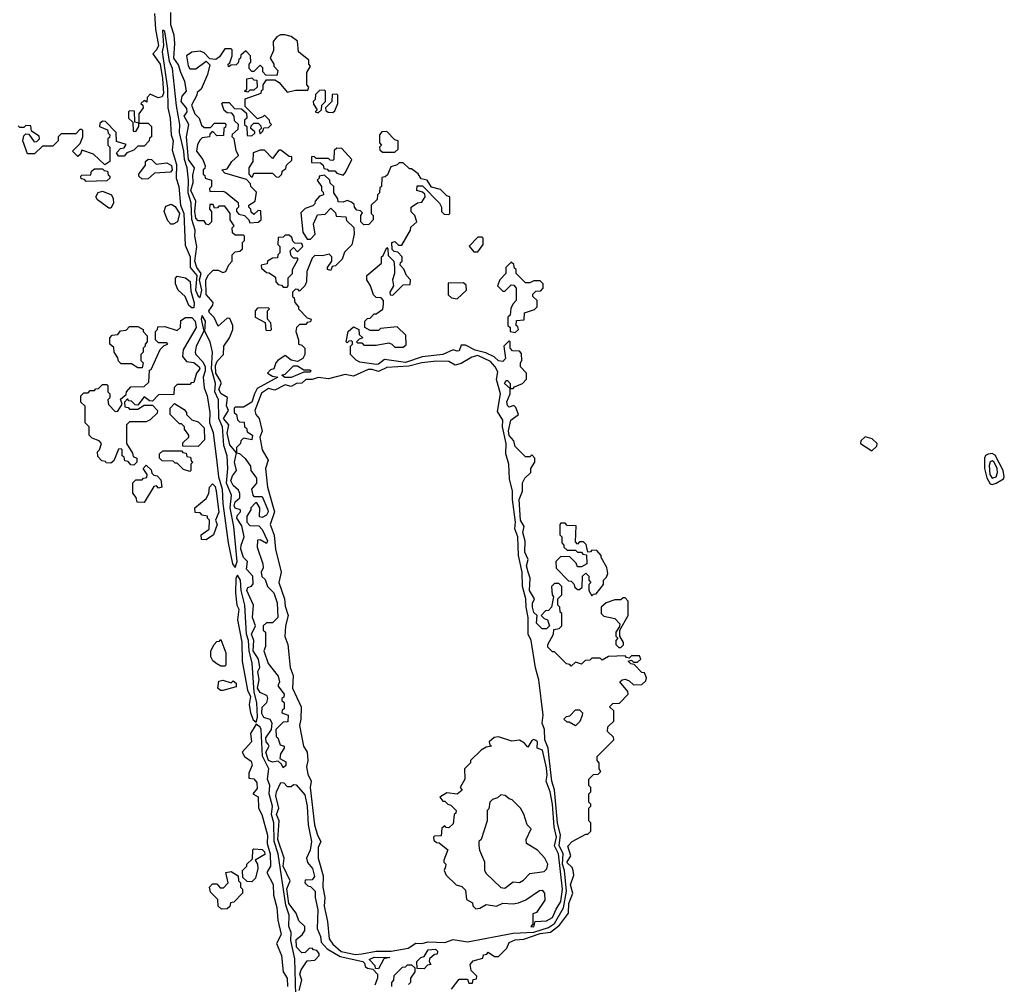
# Model space of a CAD drawing. Extents: x 2889633 to 3052318, y 540750 to 918690.
# Tile 270 of 656: x 2955305 to 2960054, y 714266 to 718920. Entities that reach past the tile are written whole.
import ezdxf

# ---------------------------------------------------------------- set-up
doc = ezdxf.new("R2010")
doc.units = 0

msp = doc.modelspace()

# ---------------------------------------------------------------- linework, layer by layer
at = {"layer": '0CON02XD'}
for points in [[(2955955, 718950), (2955960, 718875), (2955974.4, 718795), (2955965.5, 718774.5), (2955947.5, 718755), (2955981.9, 718705), (2955994.4, 718635.6), (2955998.1, 718565), (2955991.7, 718548.3), (2955973.6, 718543.6), (2955935, 718560), (2955920, 718545), (2955918.3, 718521.7), (2955905, 718530), (2955890, 718515), (2955898.3, 718508.3), (2955900, 718495), (2955880, 718465), (2955880, 718420), (2955925, 718420), (2955940, 718405), (2955940, 718355), (2955931.7, 718348.3), (2955930, 718335), (2955905, 718310), (2955875, 718310), (2955855, 718290), (2955821.7, 718278.3), (2955808.3, 718261.7), (2955781.7, 718261.7), (2955771.7, 718278.3), (2955791.7, 718298.3), (2955808.3, 718301.7), (2955818.3, 718318.3), (2955771.7, 718331.7), (2955770, 718375), (2955718.3, 718428.3), (2955705, 718430), (2955691.7, 718418.3), (2955690, 718405), (2955728.3, 718388.3), (2955731.7, 718371.7), (2955740, 718365), (2955738.3, 718351.7), (2955730, 718345), (2955730, 718315), (2955740, 718305), (2955740, 718235), (2955715, 718220), (2955661.7, 718271.7), (2955605, 718290), (2955598.3, 718271.7), (2955585, 718260), (2955560, 718285), (2955597, 718323), (2955610, 718355), (2955610, 718385), (2955605, 718390), (2955595, 718390), (2955575, 718370), (2955505, 718370), (2955490, 718355), (2955490, 718335), (2955465, 718310), (2955415, 718310), (2955377, 718273), (2955343, 718273), (2955320, 718335), (2955325, 718360), (2955335, 718370), (2955348.3, 718368.3), (2955375, 718330), (2955388.3, 718331.7), (2955400, 718345), (2955398.3, 718358.3), (2955361.7, 718381.7), (2955358.3, 718408.3), (2955335, 718410), (2955325, 718400), (2955305, 718400), (2955298.3, 718408.3)], [(2957030, 718075), (2957028.3, 718051.7), (2957000, 718025), (2957000, 717985), (2957010, 717975), (2957010, 717955), (2956988.3, 717931.7), (2956965, 717930), (2956950, 717945), (2956950, 717975), (2956958.3, 717988.3), (2956948.3, 717998.3), (2956931.7, 718001.7), (2956920, 718015), (2956918.3, 718028.3), (2956905, 718040), (2956885, 718047.5), (2956865, 718040), (2956841.7, 718041.7), (2956840, 718055), (2956820, 718085), (2956820, 718115), (2956801.7, 718131.7), (2956800, 718145), (2956775, 718170), (2956750, 718165), (2956750, 718155), (2956740, 718145), (2956760, 718115), (2956760, 718095), (2956768.3, 718088.3), (2956770, 718075), (2956751.7, 718068.3), (2956730, 718045), (2956728.3, 718031.7), (2956718.3, 718021.7), (2956681.7, 718008.3), (2956661.7, 717988.3), (2956670, 717895), (2956691.7, 717861.7), (2956708.3, 717861.7), (2956730, 717885), (2956722.5, 717935), (2956741.7, 717978.3), (2956778.3, 717981.7), (2956805, 718010), (2956828.3, 717988.3), (2956831.7, 717971.7), (2956878.3, 717968.3), (2956881.7, 717951.7), (2956917, 717917), (2956917.5, 717885), (2956907, 717833), (2956871.7, 717798.3), (2956860, 717765), (2956828.3, 717731.7), (2956811.7, 717728.3), (2956805, 717710), (2956790, 717715), (2956790, 717725), (2956810, 717755), (2956810, 717775), (2956798.3, 717788.3), (2956765, 717780), (2956728.3, 717781.7), (2956715, 717770), (2956690, 717705), (2956687.5, 717655), (2956680, 717635), (2956655, 717610), (2956648.3, 717618.3), (2956635, 717620), (2956620, 717605), (2956620, 717585), (2956628.3, 717578.3), (2956632.5, 717555), (2956650, 717535), (2956650, 717525), (2956691.7, 717481.7), (2956710, 717475), (2956708.3, 717461.7), (2956691.7, 717458.3), (2956685, 717450), (2956655, 717450), (2956640, 717435), (2956637.5, 717415), (2956650, 717375), (2956650, 717355), (2956665, 717350), (2956680, 717335), (2956680, 717305), (2956670, 717285), (2956645, 717270), (2956615, 717277.5), (2956585, 717300), (2956550, 717275), (2956540, 717265), (2956530, 717235), (2956515, 717230), (2956500, 717215), (2956525, 717200), (2956550, 717195), (2956450.3, 717139.7), (2956438, 717115), (2956425, 717073.8), (2956385, 717050), (2956345, 717050), (2956340, 717045), (2956340, 717025), (2956350, 717015), (2956355, 716990), (2956365, 716980), (2956388.3, 716978.3), (2956390, 716955), (2956398.3, 716948.3), (2956401.7, 716931.7), (2956427.5, 716915), (2956425, 716892.5), (2956385, 716900), (2956371.7, 716888.3), (2956370, 716875), (2956350, 716855), (2956350, 716830), (2956365, 716827.5), (2956393, 716803), (2956417.5, 716765), (2956420, 716745), (2956447, 716707), (2956447, 716683), (2956422.5, 716655), (2956430, 716625), (2956435, 716620), (2956475, 716620), (2956502, 716555), (2956503.8, 716545), (2956495, 716530), (2956475, 716517.5), (2956461.7, 716521.7), (2956462.5, 716565), (2956448.3, 716588.3), (2956441.7, 716588.3), (2956420, 716565), (2956420, 716555), (2956400, 716525), (2956400, 716495), (2956415, 716480), (2956458.3, 716478.3), (2956475, 716460), (2956500, 716405), (2956495, 716392.5), (2956465, 716410), (2956451.7, 716408.3), (2956450, 716375), (2956477.5, 716295), (2956480, 716275), (2956470, 716255), (2956473, 716233), (2956488.3, 716218.3), (2956500, 716185), (2956530, 716155), (2956546.4, 716106.4), (2956550, 716035), (2956525, 716010), (2956495, 716010), (2956480, 715995), (2956480, 715975), (2956490, 715965), (2956490, 715895), (2956482.5, 715875), (2956503, 715813), (2956551.7, 715751.7), (2956557.5, 715725), (2956550, 715705), (2956580, 715665), (2956578.3, 715651.7), (2956570, 715645), (2956570, 715635), (2956580, 715625), (2956580, 715595), (2956571.7, 715588.3), (2956570, 715575), (2956600, 715565), (2956598.3, 715531.7), (2956575, 715530), (2956540, 715495), (2956541.7, 715461.7), (2956550, 715455), (2956561.7, 715421.7), (2956580, 715415), (2956580, 715405), (2956563, 715377), (2956560, 715355), (2956588.3, 715338.3), (2956588.3, 715321.7), (2956575, 715310), (2956568.3, 715328.3), (2956551.7, 715341.7), (2956525, 715337.5), (2956504.4, 715345), (2956491.5, 715385), (2956507.5, 715415), (2956503.3, 715425), (2956494.2, 715435), (2956492.9, 715455), (2956520, 715495), (2956522.5, 715525), (2956513, 715543), (2956483, 715553), (2956472.8, 715572.8), (2956475, 715602.5), (2956497.5, 715625), (2956502.5, 715645), (2956498.3, 715658.3), (2956465, 715673.8), (2956452.7, 715695), (2956460, 715735), (2956454, 715775), (2956463.3, 715795), (2956457.5, 715835), (2956430.6, 715875), (2956434.3, 715925), (2956422.9, 715955), (2956442.5, 715995), (2956427.5, 716035), (2956433.3, 716095), (2956400, 716165), (2956405, 716180), (2956423, 716187), (2956431.7, 716198.3), (2956430, 716235), (2956398.3, 716268.3), (2956403.3, 716305), (2956383.8, 716325), (2956371.4, 716365), (2956372.5, 716385), (2956387.5, 716425), (2956377, 716477), (2956352.5, 716515), (2956355, 716530), (2956370, 716545), (2956370, 716555), (2956345, 716563.8), (2956340, 716575), (2956345, 716593.3), (2956367, 716613), (2956367, 716633), (2956360.5, 716650.4), (2956335, 716672), (2956323.3, 716695), (2956330.7, 716719.3), (2956350, 716745), (2956341.2, 716785), (2956350, 716830), (2956318.3, 716868.3), (2956306, 716925), (2956313.3, 716965), (2956288, 716995), (2956312.5, 717035), (2956303, 717057), (2956307, 717097), (2956277.5, 717115), (2956266, 717135), (2956276.1, 717163.9), (2956274.3, 717175), (2956251.5, 717215), (2956249.3, 717250.7), (2956256.9, 717273.1), (2956287.5, 717305), (2956290, 717345), (2956317.5, 717385), (2956332.5, 717425), (2956332.5, 717445), (2956318.3, 717478.3), (2956305, 717480), (2956261.7, 717441.7), (2956243.6, 717483.6), (2956220, 717505), (2956217.5, 717515), (2956237, 717543), (2956237.5, 717555), (2956204.5, 717594.5), (2956202.9, 717665), (2956215, 717688.8), (2956238.3, 717711.7), (2956261.7, 717711.7), (2956285, 717700), (2956300, 717705), (2956313, 717737), (2956330, 717755), (2956330, 717785), (2956345, 717800), (2956367, 717803), (2956380, 717815), (2956380, 717845), (2956390, 717855), (2956390, 717875), (2956385, 717880), (2956345, 717880), (2956331.7, 717891.7), (2956330, 717915), (2956340, 717925), (2956320, 717955), (2956320, 717985), (2956295, 718020), (2956265, 718020), (2956258.3, 718011.7), (2956245, 718010), (2956238.3, 718028.3), (2956221.7, 718028.3), (2956220, 718005), (2956230, 717995), (2956230, 717945), (2956215, 717930), (2956203.6, 717933.6), (2956195, 717950), (2956165, 717950), (2956155, 717962.5), (2956149.5, 717995), (2956154.4, 718045), (2956131.2, 718095), (2956141.4, 718135), (2956139.5, 718170.4), (2956147.5, 718205), (2956119.2, 718245), (2956108.8, 718355), (2956120, 718415), (2956097.5, 718455), (2956112.5, 718475), (2956111.7, 718491.7), (2956084.1, 718525.9), (2956089.3, 718550.7), (2956110, 718575), (2956101.7, 718621.7), (2956082.5, 718665), (2956071.7, 718701.7), (2956049.2, 718735), (2956053.3, 718805), (2956050, 718845), (2956033.8, 718895), (2956034, 718955)], [(2956175, 717580), (2956182.9, 717615), (2956172.5, 717665), (2956180, 717695), (2956160, 717725), (2956150, 717755), (2956158.6, 717825), (2956150, 717875), (2956151.4, 717905), (2956135.4, 717955.4), (2956131.9, 718035), (2956116.9, 718085), (2956119.5, 718145), (2956113.1, 718205), (2956099.1, 718245), (2956096.4, 718285), (2956075.7, 718375), (2956078.1, 718415), (2956061.1, 718505), (2956041.4, 718685), (2956027.9, 718717.9), (2956005, 718862.5), (2955995, 718870), (2955994.1, 718865.9), (2955998.8, 718795), (2955992.5, 718765), (2956017.9, 718587.9), (2956020, 718495), (2956031.1, 718445), (2956036, 718365), (2956046, 718335), (2956039.7, 718289.7), (2956061.7, 718221.7), (2956060, 718155), (2956071.9, 718115), (2956080, 718025), (2956097.1, 717985), (2956102.3, 717832.3), (2956127.5, 717775), (2956127.5, 717725), (2956160, 717685), (2956152.2, 717615), (2956165, 717586.7), (2956175, 717580)], [(2956415, 717940), (2956455, 717942.5), (2956470, 717955), (2956468.3, 717998.3), (2956455, 718000), (2956435, 717980), (2956421.7, 717991.7), (2956420, 718005), (2956410, 718015), (2956410, 718025), (2956440, 718045), (2956447.5, 718087.5), (2956420, 718115), (2956418.3, 718128.3), (2956398.3, 718148.3), (2956295, 718180), (2956280, 718195), (2956305, 718200), (2956327.5, 718235), (2956360, 718265), (2956348.3, 718288.3), (2956340, 718345), (2956330, 718355), (2956331.7, 718368.3), (2956358.3, 718391.7), (2956360, 718415), (2956341.7, 718431.7), (2956340, 718455), (2956328.3, 718468.3), (2956305, 718470), (2956291.7, 718481.7), (2956280, 718515), (2956285, 718520), (2956315, 718520), (2956341.7, 718491.7), (2956375, 718490), (2956398.3, 718468.3), (2956400, 718445), (2956390, 718435), (2956390, 718415), (2956400, 718405), (2956401.7, 718361.7), (2956425, 718360), (2956438.3, 718371.7), (2956438.3, 718378.3), (2956420, 718395), (2956421.7, 718408.3), (2956435, 718420), (2956455, 718420), (2956468.3, 718408.3), (2956470, 718395), (2956460, 718385), (2956465, 718370), (2956478.3, 718381.7), (2956481.7, 718398.3), (2956505, 718400), (2956520, 718415), (2956511.7, 718421.7), (2956510, 718435), (2956485, 718460), (2956478.3, 718451.7), (2956451.7, 718441.7), (2956391.7, 718501.7), (2956391.7, 718538.3), (2956470, 718565), (2956471.7, 718578.3), (2956480, 718585), (2956480, 718605), (2956495, 718630), (2956535, 718630), (2956556.4, 718616.4), (2956595, 718570), (2956635, 718580), (2956695, 718580), (2956700, 718595), (2956690, 718605), (2956690, 718665), (2956707.5, 718695), (2956700, 718705), (2956700, 718725), (2956650, 718765), (2956645, 718816.7), (2956615, 718838.8), (2956583.6, 718846.4), (2956563.6, 718846.4), (2956545, 718837.5), (2956527.5, 718815), (2956529.3, 718770.7), (2956512.5, 718735), (2956530, 718705), (2956530, 718695), (2956550, 718675), (2956545, 718650), (2956491.7, 718651.7), (2956478.3, 718668.3), (2956477, 718687), (2956465, 718700), (2956435, 718670), (2956425, 718670), (2956412.5, 718685), (2956412.5, 718705), (2956420, 718715), (2956417.5, 718745), (2956395, 718770), (2956371.7, 718748.3), (2956370, 718735), (2956361.7, 718728.3), (2956358.3, 718711.7), (2956348.3, 718701.7), (2956325, 718700), (2956311.7, 718691.7), (2956310, 718705), (2956318.3, 718711.7), (2956330, 718745), (2956330, 718775), (2956325, 718780), (2956295, 718780), (2956269.3, 718740.7), (2956251.7, 718728.3), (2956221.7, 718731.7), (2956195, 718760), (2956175, 718767.5), (2956135, 718762.5), (2956110, 718745), (2956117, 718697), (2956125, 718682.5), (2956155, 718683.3), (2956205, 718720), (2956221.7, 718701.7), (2956210, 718655), (2956180, 718585), (2956161.7, 718568.3), (2956160, 718555), (2956133, 718507), (2956150, 718465), (2956170, 718445), (2956181.7, 718411.7), (2956195, 718400), (2956225, 718400), (2956245, 718420), (2956295, 718420), (2956300, 718415), (2956298.3, 718401.7), (2956290, 718395), (2956288.3, 718361.7), (2956255, 718360), (2956238.3, 718378.3), (2956231.7, 718378.3), (2956221.7, 718368.3), (2956220, 718355), (2956185, 718350), (2956175, 718340), (2956163, 718317), (2956157.5, 718285), (2956187.5, 718245), (2956200, 718215), (2956198.3, 718201.7), (2956190, 718195), (2956190, 718175), (2956198.3, 718168.3), (2956200, 718155), (2956230, 718145), (2956230, 718115), (2956220, 718105), (2956221.7, 718091.7), (2956285, 718092.5), (2956297, 718087), (2956358.3, 718038.3), (2956360, 718015), (2956350, 718005), (2956350, 717995), (2956361.7, 717981.7), (2956390, 717975), (2956410, 717955), (2956415, 717940)], [(2956405, 718570), (2956390, 718575), (2956400, 718585), (2956400, 718635), (2956425, 718640), (2956435, 718630), (2956448.3, 718628.3), (2956450, 718595), (2956435, 718580), (2956415, 718580), (2956405, 718570)], [(2956745, 718470), (2956760, 718485), (2956761.7, 718508.3), (2956780, 718525), (2956780, 718575), (2956775, 718580), (2956751.7, 718578.3), (2956731.7, 718558.3), (2956730, 718535), (2956720, 718525), (2956721.7, 718511.7), (2956740, 718485), (2956730, 718475), (2956745, 718470)], [(2956815, 718472.5), (2956825, 718480), (2956840, 718515), (2956840, 718555), (2956835, 718560), (2956811.7, 718558.3), (2956810, 718525), (2956780, 718495), (2956781.7, 718481.7), (2956793, 718473), (2956815, 718472.5)], [(2955865, 718380), (2955880, 718405), (2955880, 718420), (2955860, 718425), (2955858.3, 718478.3), (2955835, 718480), (2955830, 718475), (2955830, 718445), (2955850, 718425), (2955851.7, 718381.7), (2955865, 718380)], [(2957115, 718280), (2957130, 718295), (2957130, 718335), (2957115, 718340), (2957075, 718380), (2957051.7, 718378.3), (2957040, 718365), (2957040, 718325), (2957050, 718315), (2957040, 718305), (2957041.7, 718291.7), (2957055, 718280), (2957115, 718280)], [(2956865, 718170), (2956877, 718183), (2956907.5, 718245), (2956858.3, 718298.3), (2956835, 718300), (2956821.7, 718288.3), (2956820, 718245), (2956815, 718240), (2956801.7, 718241.7), (2956795, 718250), (2956735, 718250), (2956725, 718260), (2956711.7, 718258.3), (2956711.7, 718231.7), (2956755, 718230), (2956768.3, 718218.3), (2956771.7, 718201.7), (2956788.3, 718198.3), (2956795, 718190), (2956825, 718190), (2956835, 718180), (2956865, 718170)], [(2956555, 718160), (2956570, 718175), (2956571.7, 718188.3), (2956588.3, 718201.7), (2956591.7, 718218.3), (2956618.3, 718241.7), (2956618.3, 718258.3), (2956605, 718260), (2956565, 718290), (2956555, 718290), (2956525, 718250), (2956485, 718290), (2956465, 718290), (2956431.7, 718278.3), (2956430, 718235), (2956410, 718205), (2956410, 718175), (2956421.7, 718161.7), (2956428.3, 718161.7), (2956435, 718180), (2956525, 718180), (2956541.7, 718161.7), (2956555, 718160)], [(2955895, 718150), (2955880, 718165), (2955880, 718175), (2955911.7, 718218.3), (2955912.5, 718235), (2955925, 718247.5), (2955940, 718245), (2955962.5, 718222.5), (2956015, 718228.8), (2956037, 718217), (2956040, 718195), (2956032.5, 718185), (2955955, 718180), (2955925, 718152.5), (2955895, 718150)], [(2957388.3, 714241.7), (2957425, 714290), (2957465, 714290), (2957471.7, 714271.7), (2957488.3, 714271.7), (2957491.7, 714288.3), (2957508.3, 714291.7), (2957510, 714305), (2957481.7, 714331.7), (2957478.3, 714361.7), (2957491.7, 714378.3), (2957538.3, 714391.7), (2957541.7, 714408.3), (2957558.3, 714411.7), (2957565, 714420), (2957595, 714400), (2957615, 714400), (2957655, 714440), (2957665, 714467.5), (2957695, 714480), (2957736.1, 714483.9), (2957815, 714510), (2957865, 714517.5), (2957908.9, 714551.1), (2957951.7, 714608.3), (2957953.3, 714655), (2957972, 714705), (2957962, 714745), (2957977.7, 714792.3), (2957974.2, 714814.2), (2957969.2, 714829.2), (2957943.2, 714853.2), (2957962.5, 714885), (2957948.3, 714931.7), (2957970, 714955), (2958035, 714990), (2958045, 714990), (2958060, 715005), (2958060, 715045), (2958050, 715055), (2958050, 715115), (2958060, 715125), (2958060, 715135), (2958050, 715145), (2958050, 715185), (2958060, 715195), (2958060, 715215), (2958050, 715225), (2958050, 715255), (2958071.7, 715278.3), (2958095, 715280), (2958108.3, 715291.7), (2958100, 715305), (2958100, 715335), (2958090, 715345), (2958090, 715365), (2958170, 715445), (2958168.3, 715458.3), (2958140, 715485), (2958141.7, 715508.3), (2958170, 715535), (2958170, 715585), (2958150, 715605), (2958165, 715620), (2958198.3, 715621.7), (2958240, 715665), (2958238.3, 715678.3), (2958200, 715725), (2958210, 715735), (2958225, 715737.5), (2958245, 715730), (2958265, 715710), (2958305, 715712.5), (2958325, 715730), (2958327.5, 715745), (2958318.3, 715768.3), (2958305, 715770), (2958268.3, 715808.3), (2958251.7, 715811.7), (2958240, 715825), (2958255, 715830), (2958265, 715820), (2958285, 715820), (2958300, 715835), (2958295, 715850), (2958255, 715850), (2958245, 715840), (2958231.7, 715841.7), (2958225, 715850), (2958145, 715847.5), (2958115, 715830), (2958105, 715840), (2958065, 715840), (2958055, 715830), (2958031.7, 715828.3), (2958015, 715810), (2957985, 715820), (2957965, 715800), (2957958.3, 715808.3), (2957941.7, 715811.7), (2957885, 715870), (2957875, 715870), (2957853, 715893), (2957852.5, 715905), (2957880, 715955), (2957881.7, 715978.3), (2957907, 715983), (2957920, 715995), (2957920, 716055), (2957911.7, 716061.7), (2957910, 716085), (2957900, 716095), (2957900, 716125), (2957920, 716145), (2957920, 716185), (2957905, 716200), (2957885, 716200), (2957870, 716185), (2957872.5, 716145), (2957880, 716135), (2957870, 716085), (2957855, 716070), (2957841.7, 716068.3), (2957820, 716045), (2957835, 716030), (2957850, 716025), (2957860, 715995), (2957845, 715980), (2957825, 715980), (2957798.3, 716008.3), (2957800, 716045), (2957785, 716060), (2957777.5, 716085), (2957777.5, 716105), (2957787.5, 716125), (2957763.8, 716165), (2957767.5, 716225), (2957756.7, 716255), (2957750, 716285), (2957756.7, 716315), (2957740.7, 716350.7), (2957743.6, 716403.6), (2957732, 716445), (2957737.5, 716475), (2957720, 716505), (2957713.3, 716605), (2957730, 716645), (2957730, 716685), (2957741.7, 716708.3), (2957770, 716735), (2957770, 716755), (2957790, 716785), (2957790, 716805), (2957775, 716820), (2957765, 716810), (2957745, 716810), (2957695, 716860), (2957688.3, 716888.3), (2957665, 716913.3), (2957663.1, 716936.9), (2957673, 716987), (2957710, 717015), (2957698.3, 717048.3), (2957688.3, 717058.3), (2957665, 717050), (2957658.3, 717058.3), (2957653.9, 717076.1), (2957670, 717115), (2957670, 717140), (2957643.3, 717165), (2957651.7, 717178.3), (2957658.3, 717178.3), (2957670, 717165), (2957670, 717140), (2957685, 717140), (2957691.7, 717148.3), (2957730, 717165), (2957750, 717185), (2957750, 717215), (2957720, 717245), (2957720, 717265), (2957727.5, 717275), (2957725, 717310), (2957715, 717320), (2957681.7, 717321.7), (2957670, 717335), (2957670, 717365), (2957665, 717370), (2957640, 717345), (2957647.5, 717285), (2957635, 717270), (2957615, 717273.3), (2957593.8, 717293.8), (2957553, 717313), (2957502.5, 717325), (2957455, 717350), (2957435, 717350), (2957425, 717322.5), (2957415, 717320), (2957395, 717327.5), (2957345, 717303.8), (2957246, 717294), (2957165, 717265.8), (2957065, 717280), (2957035, 717257.5), (2957025, 717256.7), (2956945, 717267.5), (2956927, 717277), (2956900, 717305), (2956900, 717345), (2956910, 717355), (2956910, 717365), (2956905, 717370), (2956891.7, 717368.3), (2956885, 717360), (2956880, 717365), (2956890, 717415), (2956915, 717437.5), (2956940, 717425), (2956941.7, 717401.7), (2956960, 717385), (2956941.7, 717378.3), (2956930, 717365), (2956935, 717360), (2956955, 717360), (2956965, 717350), (2957025, 717350), (2957085, 717360), (2957100, 717355), (2957115, 717340), (2957155, 717340), (2957168.3, 717351.7), (2957167, 717397), (2957125, 717437.5), (2957045, 717430), (2957035, 717420), (2956995, 717420), (2956970, 717435), (2956970, 717465), (2956981.7, 717478.3), (2956995, 717480), (2957015, 717500), (2957025, 717500), (2957056.4, 717523.6), (2957060, 717545), (2957060, 717565), (2957048.3, 717578.3), (2957025, 717580), (2957011.7, 717591.7), (2956997.5, 717635), (2956980, 717665), (2956980, 717685), (2957050, 717745), (2957050, 717775), (2957058.3, 717781.7), (2957075, 717820), (2957080, 717815), (2957081.7, 717781.7), (2957110, 717755), (2957112.5, 717725), (2957112.5, 717695), (2957102.5, 717665), (2957107.5, 717635), (2957090, 717605), (2957091.7, 717591.7), (2957105, 717590), (2957155, 717640), (2957188.3, 717641.7), (2957190, 717665), (2957170, 717685), (2957157, 717717), (2957140, 717735), (2957141.7, 717748.3), (2957150, 717755), (2957150, 717775), (2957128.3, 717798.3), (2957111.7, 717801.7), (2957101.7, 717811.7), (2957100, 717845), (2957115, 717850), (2957131.7, 717831.7), (2957148.3, 717831.7), (2957190, 717905), (2957191.7, 717918.3), (2957220, 717945), (2957210, 717975), (2957193, 717993), (2957192.5, 718015), (2957223, 718037), (2957245, 718040), (2957260, 718065), (2957258.3, 718078.3), (2957248.3, 718088.3), (2957220, 718095), (2957221.7, 718118.3), (2957248.3, 718118.3), (2957330, 718035), (2957340, 718015), (2957340, 717995), (2957351.7, 717981.7), (2957375, 717980), (2957380, 717985), (2957380, 718065), (2957365, 718070), (2957335, 718100), (2957291.7, 718111.7), (2957270, 718145), (2957241.7, 718151.7), (2957226.4, 718176.4), (2957195, 718200), (2957185, 718200), (2957155, 718230), (2957135, 718230), (2957125, 718220), (2957095, 718210), (2957078.3, 718171.7), (2957068.3, 718161.7), (2957051.7, 718158.3), (2957050, 718115), (2957041.7, 718108.3), (2957040, 718085), (2957030, 718075)], [(2955625, 718140), (2955618.3, 718148.3), (2955601.7, 718151.7), (2955600, 718165), (2955605, 718170), (2955648.3, 718171.7), (2955651.7, 718188.3), (2955665, 718200), (2955705, 718200), (2955711.7, 718191.7), (2955728.3, 718188.3), (2955731.7, 718171.7), (2955740, 718165), (2955740, 718155), (2955725, 718142.5), (2955625, 718140)], [(2955745, 718010), (2955735, 718010), (2955680, 718050), (2955672.5, 718065), (2955683.6, 718086.4), (2955705, 718092.5), (2955747.5, 718075), (2955756.4, 718056.4), (2955757.5, 718035), (2955745, 718010)], [(2956045, 717933.3), (2956033.9, 717933.9), (2956019.3, 717949.3), (2956002.5, 717995), (2956010, 718020), (2956035, 718030), (2956055, 718018.8), (2956076.5, 717985), (2956065.6, 717944.4), (2956045, 717933.3)], [(2956595, 717630), (2956600, 717635), (2956600, 717675), (2956620, 717695), (2956620, 717715), (2956647.5, 717765), (2956645, 717770), (2956625, 717770), (2956615, 717780), (2956610, 717805), (2956625, 717820), (2956645, 717800), (2956670, 717825), (2956665, 717840), (2956631.7, 717841.7), (2956621.7, 717851.7), (2956618.3, 717868.3), (2956605, 717880), (2956585, 717880), (2956575, 717870), (2956551.7, 717868.3), (2956550, 717835), (2956560, 717825), (2956560, 717795), (2956550, 717785), (2956548.3, 717771.7), (2956525, 717770), (2956500, 717755), (2956498.3, 717741.7), (2956470, 717735), (2956471.7, 717721.7), (2956495, 717700), (2956508.3, 717698.3), (2956538.3, 717678.3), (2956540, 717655), (2956551.7, 717641.7), (2956568.3, 717638.3), (2956575, 717630), (2956595, 717630)], [(2957515, 717800), (2957540, 717835), (2957540, 717865), (2957535, 717870), (2957515, 717870), (2957473, 717827), (2957495, 717800), (2957515, 717800)], [(2957695, 717410), (2957710, 717425), (2957708.3, 717438.3), (2957700, 717445), (2957701.7, 717468.3), (2957738.3, 717471.7), (2957740, 717505), (2957788.3, 717521.7), (2957800, 717535), (2957800, 717565), (2957780, 717585), (2957780, 717595), (2957795, 717610), (2957818.3, 717611.7), (2957830, 717625), (2957830, 717645), (2957815, 717660), (2957785, 717660), (2957765, 717650), (2957745, 717650), (2957700, 717695), (2957700, 717715), (2957691.7, 717721.7), (2957688.3, 717738.3), (2957675, 717750), (2957650, 717725), (2957650, 717695), (2957620, 717665), (2957610, 717635), (2957635, 717610), (2957645, 717610), (2957675, 717640), (2957688.3, 717638.3), (2957700, 717625), (2957700, 717565), (2957683, 717547), (2957673, 717527), (2957670, 717495), (2957660, 717485), (2957660, 717445), (2957670, 717435), (2957670, 717415), (2957695, 717410)], [(2956145, 717530), (2956135, 717530), (2956120.7, 717540.7), (2956103.3, 717585), (2956070, 717615), (2956056.7, 717645), (2956057, 717673), (2956065, 717682.5), (2956105, 717673.8), (2956127, 717657), (2956130.7, 717610.7), (2956146.2, 717553.8), (2956145, 717530)], [(2957415, 717572.5), (2957460, 717615), (2957458.3, 717638.3), (2957445, 717650), (2957371.7, 717648.3), (2957371.7, 717591.7), (2957388.3, 717578.3), (2957415, 717572.5)], [(2956345, 716277.5), (2956353.3, 716305), (2956338.1, 716475), (2956319.5, 716565), (2956326, 716625), (2956303, 716683), (2956309.2, 716755), (2956305.8, 716815), (2956288.9, 716865), (2956282.9, 716955), (2956265.5, 716995), (2956263.1, 717085), (2956246.4, 717125), (2956248.9, 717165), (2956229.5, 717235), (2956234.3, 717315), (2956224.2, 717365), (2956197.5, 717415), (2956201.2, 717465), (2956185, 717492.5), (2956180, 717475), (2956193, 717417), (2956156.2, 717345), (2956151.2, 717315), (2956153.8, 717305), (2956188.5, 717268.5), (2956199.4, 717245), (2956200, 717225), (2956189.4, 717195), (2956194.3, 717144.3), (2956209.4, 717105), (2956221.8, 717025), (2956220.6, 716975), (2956237.4, 716927.4), (2956255.7, 716785.7), (2956264.4, 716715), (2956280.8, 716655), (2956284.5, 716585.5), (2956310, 716395), (2956332, 716295), (2956345, 716277.5)], [(2956515, 717420), (2956520, 717425), (2956517, 717457), (2956500, 717475), (2956500, 717515), (2956510, 717525), (2956505, 717530), (2956451.7, 717528.3), (2956440, 717515), (2956440, 717485), (2956488.3, 717458.3), (2956491.7, 717421.7), (2956515, 717420)], [(2955855, 716770), (2955841.7, 716771.7), (2955828.3, 716788.3), (2955811.7, 716791.7), (2955808.3, 716808.3), (2955800, 716815), (2955800, 716845), (2955795, 716850), (2955781.7, 716848.3), (2955758.3, 716791.7), (2955745, 716780), (2955721.7, 716781.7), (2955718.3, 716788.3), (2955701.7, 716791.7), (2955681.7, 716811.7), (2955680, 716835), (2955690, 716845), (2955700, 716875), (2955688.3, 716888.3), (2955655, 716900), (2955640, 716915), (2955640, 716955), (2955620, 716975), (2955620, 717055), (2955600, 717075), (2955600, 717105), (2955615, 717120), (2955635, 717120), (2955645, 717130), (2955665, 717130), (2955671.7, 717138.3), (2955685, 717140), (2955705, 717160), (2955725, 717160), (2955730, 717155), (2955730, 717125), (2955740, 717115), (2955740, 717095), (2955730, 717085), (2955733, 717063), (2955765, 717030), (2955778.3, 717031.7), (2955800, 717065), (2955791.7, 717088.3), (2955818.3, 717111.7), (2955820, 717125), (2955841.7, 717148.3), (2955905, 717150), (2955928.3, 717171.7), (2955931.7, 717228.3), (2955938.3, 717231.7), (2955981.7, 717328.3), (2956001.7, 717348.3), (2956020, 717355), (2956015, 717360), (2955975, 717360), (2955960, 717375), (2955960, 717415), (2955970, 717425), (2955971.7, 717438.3), (2956005, 717440), (2956065, 717420), (2956080, 717435), (2956081.7, 717468.3), (2956105, 717482.5), (2956135, 717482.5), (2956151.2, 717465), (2956155.8, 717435), (2956093, 717327), (2956090, 717295), (2956110, 717270), (2956145, 717266.2), (2956171.2, 717245), (2956173.3, 717235), (2956157.5, 717215), (2956145, 717170), (2956131.7, 717168.3), (2956125, 717160), (2956065, 717160), (2956050, 717145), (2956048.3, 717111.7), (2955975, 717110), (2955945, 717080), (2955931.7, 717081.7), (2955905, 717100), (2955875, 717060), (2955861.7, 717061.7), (2955845, 717080), (2955831.7, 717081.7), (2955825, 717090), (2955810, 717075), (2955811.7, 717051.7), (2955828.3, 717048.3), (2955835, 717040), (2955875, 717040), (2955905, 717060), (2955945, 717060), (2955970, 717035), (2955968.3, 717021.7), (2955935, 716990), (2955915, 716980), (2955835, 716980), (2955820, 716965), (2955820, 716875), (2955848.3, 716828.3), (2955851.7, 716811.7), (2955870, 716805), (2955870, 716785), (2955855, 716770)], [(2955895, 717240), (2955875, 717240), (2955845, 717260), (2955795, 717260), (2955781.7, 717271.7), (2955778.3, 717288.3), (2955760, 717315), (2955758.3, 717338.3), (2955740, 717355), (2955740, 717385), (2955751.7, 717398.3), (2955778.3, 717401.7), (2955791.7, 717418.3), (2955818.3, 717421.7), (2955835, 717440), (2955875, 717440), (2955900, 717425), (2955900, 717415), (2955920, 717395), (2955920, 717365), (2955910, 717355), (2955910, 717345), (2955900, 717335), (2955900, 717315), (2955890, 717305), (2955890, 717275), (2955900, 717265), (2955895, 717240)], [(2956925, 714409.4), (2956955, 714411.9), (2957024.2, 714425.8), (2957095.8, 714425.8), (2957179.3, 714440.7), (2957215, 714463.8), (2957245, 714462), (2957275, 714470.8), (2957355, 714467.5), (2957395, 714481.2), (2957465, 714471.1), (2957685, 714511.9), (2957785, 714516.9), (2957855, 714538.9), (2957885, 714558.6), (2957927.5, 714635), (2957942.7, 714715), (2957933.1, 714815), (2957922.9, 714845), (2957925.6, 714895), (2957906.9, 714935), (2957912.5, 714985), (2957899.5, 715045), (2957883.7, 715203.7), (2957871.9, 715245), (2957858.9, 715358.9), (2957853.3, 715405), (2957837.8, 715445), (2957836.7, 715495), (2957825.6, 715525), (2957830, 715565), (2957808.2, 715735), (2957792.4, 715792.4), (2957772, 715925), (2957757.5, 715955), (2957757.8, 716035), (2957746.9, 716085), (2957745.6, 716125), (2957730, 716185), (2957727.8, 716255), (2957710.6, 716335), (2957708.1, 716425), (2957692.5, 716462.5), (2957695.6, 716495), (2957681.1, 716605), (2957681.9, 716645), (2957667.1, 716705), (2957664.3, 716775), (2957649.2, 716825), (2957651.4, 716875), (2957634, 716955), (2957635, 716987.5), (2957609.3, 717029.3), (2957624.4, 717115), (2957604.2, 717184.2), (2957610.5, 717220.4), (2957598.6, 717245), (2957575, 717270), (2957515, 717298.9), (2957485, 717292), (2957435, 717261.2), (2957405, 717253.3), (2957375, 717270), (2957315, 717273.1), (2957245, 717264.3), (2957182.6, 717247.4), (2957075, 717241.4), (2957035, 717222), (2957005, 717232.2), (2956985, 717232.2), (2956915, 717200), (2956875, 717207.8), (2956795, 717187.5), (2956745, 717194.3), (2956715, 717184), (2956685, 717184.2), (2956665, 717166.2), (2956640, 717165), (2956615, 717150), (2956585, 717158.6), (2956535, 717132.5), (2956505, 717140.8), (2956471.3, 717118.7), (2956438.6, 717035), (2956444.2, 717015), (2956460, 716995), (2956474, 716935), (2956463.1, 716905), (2956473.8, 716845), (2956503.8, 716795), (2956490, 716755), (2956500.8, 716665), (2956534.3, 716545), (2956512.5, 716485), (2956532.9, 716432.9), (2956538, 716365), (2956566.7, 716255), (2956554.2, 716205), (2956582.5, 716125), (2956585, 716090), (2956600, 716045), (2956587.5, 715995), (2956583.5, 715943.5), (2956598.6, 715905), (2956610, 715795), (2956624.4, 715755), (2956621.2, 715695), (2956663.3, 715605), (2956661.2, 715545), (2956654.2, 715515), (2956674.2, 715415), (2956691.2, 715385), (2956694, 715345), (2956688.8, 715315), (2956695, 715280), (2956710, 715245), (2956706.7, 715215), (2956727.1, 715035), (2956741.2, 714985), (2956756.7, 714955), (2956744.3, 714925), (2956744.3, 714875), (2956768.3, 714788.3), (2956767.1, 714735), (2956776.9, 714685), (2956773.4, 714643.4), (2956788.9, 714568.9), (2956796.9, 714485), (2956815, 714458.6), (2956855, 714424.5), (2956925, 714409.4)], [(2956583.6, 717193.6), (2956570, 717205), (2956585, 717210), (2956625, 717250), (2956645, 717250), (2956675, 717230), (2956705, 717230), (2956710, 717225), (2956705, 717220), (2956675, 717220), (2956615, 717193.8), (2956583.6, 717193.6)], [(2956165, 716860), (2956091.7, 716861.7), (2956091.7, 716878.3), (2956120, 716905), (2956120, 716915), (2956100, 716945), (2956100, 716955), (2956085, 716970), (2956075, 716970), (2956030, 717015), (2956030, 717045), (2956051.7, 717068.3), (2956098.3, 717038.3), (2956110, 717025), (2956110, 717015), (2956135, 716990), (2956165, 716980), (2956195, 716950), (2956197, 716893), (2956165, 716860)], [(2959415, 716840), (2959438.3, 716861.7), (2959440, 716875), (2959417, 716897), (2959383, 716907), (2959361.7, 716888.3), (2959360, 716875), (2959415, 716840)], [(2956125, 716740), (2956095, 716750), (2956065, 716780), (2956055, 716780), (2956045, 716790), (2955991.7, 716791.7), (2955980, 716805), (2955980, 716825), (2955995, 716840), (2956085, 716840), (2956091.7, 716831.7), (2956108.3, 716828.3), (2956111.7, 716811.7), (2956128.3, 716808.3), (2956131.7, 716791.7), (2956140, 716785), (2956130, 716775), (2956130, 716745), (2956125, 716740)], [(2959995, 716678), (2960015, 716683.8), (2960050, 716705), (2960053.8, 716715), (2960048, 716745), (2960009.1, 716819.1), (2959995, 716826.2), (2959975.8, 716824.2), (2959962.9, 716817.1), (2959958, 716805), (2959958.6, 716755), (2959968.7, 716708.7), (2959985, 716681.2), (2959995, 716678)], [(2959995, 716707.1), (2960015, 716714.2), (2960021.4, 716735), (2960019.4, 716755), (2960005, 716784.2), (2959995, 716790.8), (2959985, 716786.2), (2959980.4, 716769.6), (2959983.6, 716725), (2959995, 716707.1)], [(2955905, 716590), (2955871.7, 716591.7), (2955867.5, 716615), (2955850, 716635), (2955850, 716685), (2955865, 716700), (2955895, 716700), (2955901.7, 716708.3), (2955918.3, 716711.7), (2955920, 716725), (2955900, 716755), (2955915, 716770), (2955938.3, 716748.3), (2955941.7, 716731.7), (2955951.7, 716721.7), (2955968.3, 716718.3), (2955985, 716700), (2955990, 716665), (2955975, 716660), (2955965, 716670), (2955951.7, 716668.3), (2955905, 716590)], [(2956205, 716410), (2956181.7, 716411.7), (2956180, 716435), (2956218.3, 716461.7), (2956220, 716505), (2956210, 716515), (2956210, 716525), (2956185, 716530), (2956175, 716540), (2956151.7, 716541.7), (2956150, 716565), (2956205, 716610), (2956217, 716633), (2956220, 716665), (2956235, 716680), (2956247.7, 716667.7), (2956253.3, 716645), (2956265.8, 716544.2), (2956250, 716505), (2956257.5, 716485), (2956240, 716435), (2956205, 716410)], [(2958065, 716140), (2958071.7, 716148.3), (2958085, 716150), (2958120, 716195), (2958120, 716215), (2958135, 716230), (2958141.7, 716248.3), (2958137, 716277), (2958110, 716325), (2958110, 716335), (2958088.3, 716358.3), (2958065, 716360), (2958058.3, 716351.7), (2958045, 716350), (2958037, 716387), (2958025, 716400), (2958005, 716400), (2957995, 716390), (2957985, 716400), (2957988.3, 716478.3), (2957945, 716480), (2957935, 716490), (2957915, 716490), (2957910, 716485), (2957910, 716435), (2957920, 716425), (2957920, 716395), (2957930, 716385), (2957930, 716375), (2957945, 716360), (2957985, 716360), (2957995, 716350), (2958015, 716350), (2958021.7, 716341.7), (2958038.3, 716338.3), (2958040, 716295), (2958015, 716280), (2957995, 716280), (2957988.3, 716298.3), (2957958.3, 716328.3), (2957915, 716330), (2957890, 716305), (2957893, 716273), (2957951.7, 716211.7), (2957965, 716210), (2957978.3, 716198.3), (2957981.7, 716181.7), (2957995, 716170), (2958005, 716170), (2958018.3, 716181.7), (2958020, 716235), (2958035, 716250), (2958050, 716235), (2958050, 716215), (2958060, 716205), (2958050, 716195), (2958050, 716165), (2958065, 716140)], [(2956445, 715530), (2956452.5, 715555), (2956448.6, 715625), (2956435.6, 715675.5), (2956425.6, 715815), (2956411.1, 715875), (2956408.9, 715925), (2956398.9, 715955), (2956390.8, 716095), (2956372.5, 716165), (2956370, 716215), (2956355, 716240), (2956347.5, 716225), (2956345.8, 716155), (2956352, 716095), (2956361.2, 716075), (2956356, 716025), (2956375.7, 715915.7), (2956378.6, 715825), (2956404.4, 715684.5), (2956418.8, 715655), (2956412.5, 715615), (2956418, 715575), (2956431.7, 715541.7), (2956445, 715530)], [(2958205, 715890), (2958217, 715903), (2958217.5, 715915), (2958200, 715945), (2958200, 715975), (2958240, 716045), (2958240, 716115), (2958225, 716130), (2958215, 716130), (2958205, 716120), (2958175, 716120), (2958133, 716107), (2958110, 716085), (2958110, 716055), (2958121.7, 716041.7), (2958175, 716030), (2958200, 716005), (2958198.3, 715991.7), (2958180, 715965), (2958180, 715945), (2958190, 715935), (2958180, 715925), (2958180, 715905), (2958195, 715890), (2958205, 715890)], [(2956295, 715800), (2956275, 715800), (2956255, 715812.5), (2956237, 715827), (2956227.5, 715845), (2956227.5, 715875), (2956242.5, 715905), (2956255, 715920), (2956268.3, 715921.7), (2956275, 715930), (2956300, 715865), (2956300, 715805), (2956295, 715800)], [(2956285, 715682.5), (2956273, 715683), (2956260, 715695), (2956265, 715727.5), (2956285, 715732.5), (2956325, 715720), (2956335, 715730), (2956348.3, 715718.3), (2956348.3, 715701.7), (2956285, 715682.5)], [(2957985, 715512.5), (2957955, 715530), (2957945, 715530), (2957930, 715545), (2957941.7, 715558.3), (2957958.3, 715561.7), (2957985, 715590), (2958005, 715590), (2958020, 715575), (2958017, 715563), (2958007, 715533), (2957985, 715512.5)], [(2956636.5, 714215), (2956631.2, 714388.8), (2956613.2, 714476.8), (2956614.2, 714515), (2956602.9, 714545), (2956605, 714600), (2956588.1, 714648.1), (2956551.5, 714895), (2956531.9, 714955), (2956530.6, 715045), (2956520, 715085), (2956524.3, 715125), (2956508.6, 715185), (2956511.4, 715225), (2956500, 715255), (2956506, 715305), (2956476.7, 715366.7), (2956469.2, 715495), (2956465, 715506.7), (2956445, 715520), (2956418.8, 715475), (2956422.5, 715435), (2956377.5, 715385), (2956390, 715365), (2956421.7, 715341.7), (2956426.4, 715323.6), (2956410, 715285), (2956410.7, 715260.7), (2956435, 715257.5), (2956448.8, 715238.8), (2956450, 715210), (2956430, 715185), (2956455, 715170), (2956457.5, 715115), (2956473.3, 715085), (2956500.8, 714985), (2956499.2, 714945), (2956513.5, 714895), (2956514.3, 714835), (2956496.7, 714805), (2956527.6, 714747.6), (2956529.2, 714695), (2956545.5, 714635.5), (2956550, 714575), (2956565.6, 714505.6), (2956543, 714463), (2956568.1, 714405), (2956575.8, 714325.8), (2956594.3, 714295), (2956596, 714255)], [(2957785, 714542.5), (2957791.7, 714568.3), (2957845, 714572.5), (2957875, 714587.5), (2957891.7, 714628.3), (2957915.6, 714665), (2957922.9, 714725), (2957902.9, 714895), (2957884.3, 714934.3), (2957894.4, 714975), (2957882.9, 715025), (2957875.4, 715135), (2957864, 715195), (2957843.8, 715245), (2957848.6, 715275), (2957845, 715310), (2957825.9, 715395.9), (2957800, 715405), (2957802.5, 715435), (2957795, 715442.5), (2957785, 715446.7), (2957775, 715442.5), (2957755, 715410), (2957739.3, 715429.3), (2957715, 715443.8), (2957679.3, 715439.3), (2957615, 715460), (2957593, 715457), (2957570, 715435), (2957571.7, 715421.7), (2957580, 715415), (2957555, 715410), (2957530, 715395), (2957480, 715345), (2957480, 715335), (2957450, 715305), (2957452.5, 715255), (2957430, 715215), (2957438.3, 715201.7), (2957415, 715182.5), (2957365, 715190), (2957331.7, 715168.3), (2957345, 715150), (2957355, 715150), (2957370, 715135), (2957385, 715130), (2957410, 715105), (2957408.3, 715091.7), (2957400, 715085), (2957395, 715040), (2957375, 715020), (2957361.7, 715021.7), (2957355, 715030), (2957341.7, 715018.3), (2957338.3, 714981.7), (2957305, 714980), (2957300, 714975), (2957301.7, 714961.7), (2957315, 714950), (2957328.3, 714948.3), (2957370, 714915), (2957350, 714865), (2957350, 714855), (2957360, 714845), (2957358.3, 714831.7), (2957352.5, 714815), (2957361.7, 714791.7), (2957410, 714745), (2957437, 714737), (2957455, 714720), (2957460, 714675), (2957488.3, 714658.3), (2957490, 714645), (2957505, 714630), (2957525, 714632.5), (2957555, 714650), (2957605, 714642.5), (2957635, 714656.7), (2957685, 714653.8), (2957711.2, 714658.8), (2957746.1, 714673.9), (2957811.7, 714718.3), (2957825, 714720), (2957836.2, 714705), (2957838.3, 714671.7), (2957798.3, 714611.7), (2957780, 714605), (2957780, 714555), (2957770, 714545), (2957785, 714542.5)], [(2956653.6, 714235), (2956666, 714285), (2956656.7, 714315), (2956663.3, 714335), (2956691.7, 714378.3), (2956728.3, 714381.7), (2956750, 714405), (2956750, 714415), (2956738.3, 714428.3), (2956721.7, 714431.7), (2956715, 714440), (2956701.7, 714438.3), (2956681.7, 714418.3), (2956665, 714417.5), (2956640.8, 714445), (2956638.3, 714481.7), (2956667.5, 714505), (2956680, 714525), (2956680, 714545), (2956651.7, 714571.7), (2956638.3, 714608.3), (2956603.6, 714655), (2956593.6, 714726.4), (2956610, 714765), (2956575.8, 714835), (2956580, 714875), (2956550.5, 714965), (2956556, 715055), (2956542.9, 715085), (2956554.2, 715115), (2956540, 715175), (2956543.8, 715195), (2956565, 715240), (2956578.3, 715238.3), (2956595, 715220), (2956615, 715220), (2956625, 715230), (2956638.3, 715228.3), (2956679.5, 715179.6), (2956690.8, 715125), (2956696.2, 715035), (2956712.5, 714955), (2956706.4, 714913.6), (2956687.5, 714875), (2956693, 714853), (2956717.5, 714825), (2956727.5, 714785), (2956715, 714770), (2956681.7, 714768.3), (2956680, 714755), (2956695, 714740), (2956708.3, 714738.3), (2956730, 714715), (2956730, 714685), (2956743.3, 714625), (2956740, 714535), (2956756.4, 714496.4), (2956758.3, 714468.3), (2956787.5, 714437.5), (2956850, 714400), (2956960, 714375), (2956968.3, 714368.3), (2956971.7, 714351.7), (2956983, 714343), (2957008.3, 714338.3), (2957030, 714315), (2957030, 714295), (2957018.3, 714261.7)], [(2957645, 714730), (2957685, 714760), (2957715, 714757.5), (2957735, 714767.5), (2957765, 714800), (2957835, 714810), (2957847, 714823), (2957852.5, 714845), (2957837.5, 714875), (2957803, 714913), (2957750, 714945), (2957747.5, 714965), (2957772.5, 715015), (2957752.5, 715035), (2957737, 715087), (2957720, 715115), (2957680, 715155), (2957665, 715160), (2957647, 715177), (2957625, 715180), (2957610, 715165), (2957585, 715157.5), (2957572.5, 715145), (2957567, 715113), (2957560, 715105), (2957560, 715055), (2957530, 714965), (2957520, 714955), (2957520, 714935), (2957523, 714913), (2957546.4, 714856.4), (2957547.5, 714815), (2957555, 714800), (2957625, 714732.5), (2957645, 714730)], [(2956425, 714760), (2956401.7, 714761.7), (2956381.7, 714781.7), (2956380, 714815), (2956400, 714835), (2956400, 714845), (2956428.3, 714871.7), (2956430, 714915), (2956435, 714920), (2956475, 714916), (2956486, 714905), (2956487.3, 714892.7), (2956440, 714865), (2956452.5, 714845), (2956453.3, 714825), (2956441.7, 714778.3), (2956425, 714760)], [(2956278.3, 714628.3), (2956262.5, 714642.5), (2956260, 714675), (2956225, 714710), (2956220, 714735), (2956235, 714750), (2956255, 714750), (2956271.7, 714731.7), (2956288.3, 714731.7), (2956310, 714755), (2956300, 714805), (2956325, 714810), (2956358.3, 714788.3), (2956360, 714765), (2956370, 714755), (2956370, 714735), (2956380, 714725), (2956380, 714705), (2956338.3, 714661.7), (2956321.7, 714658.3), (2956318.3, 714641.7), (2956305, 714630), (2956278.3, 714628.3)], [(2957255, 714340), (2957221.7, 714341.7), (2957220, 714375), (2957240, 714395), (2957255, 714400), (2957275, 714432.5), (2957310, 714435), (2957320, 714425), (2957318.3, 714411.7), (2957305, 714410), (2957281.7, 714388.3), (2957280, 714375), (2957288.3, 714361.7), (2957271.7, 714358.3), (2957255, 714340)], [(2957035, 714340), (2957021.7, 714341.7), (2957020, 714355), (2956990, 714385), (2957014.1, 714395.9), (2957090, 714395), (2957061.7, 714388.3), (2957035, 714340)], [(2957100, 714255), (2957100, 714275), (2957110, 714285), (2957111.7, 714308.3), (2957151.7, 714348.3), (2957165, 714350), (2957175, 714360), (2957195, 714360), (2957210, 714345), (2957210, 714325), (2957190, 714295), (2957190, 714275), (2957180, 714265)]]:
    msp.add_lwpolyline(points, dxfattribs=at)

doc.saveas('drawing.dxf')
